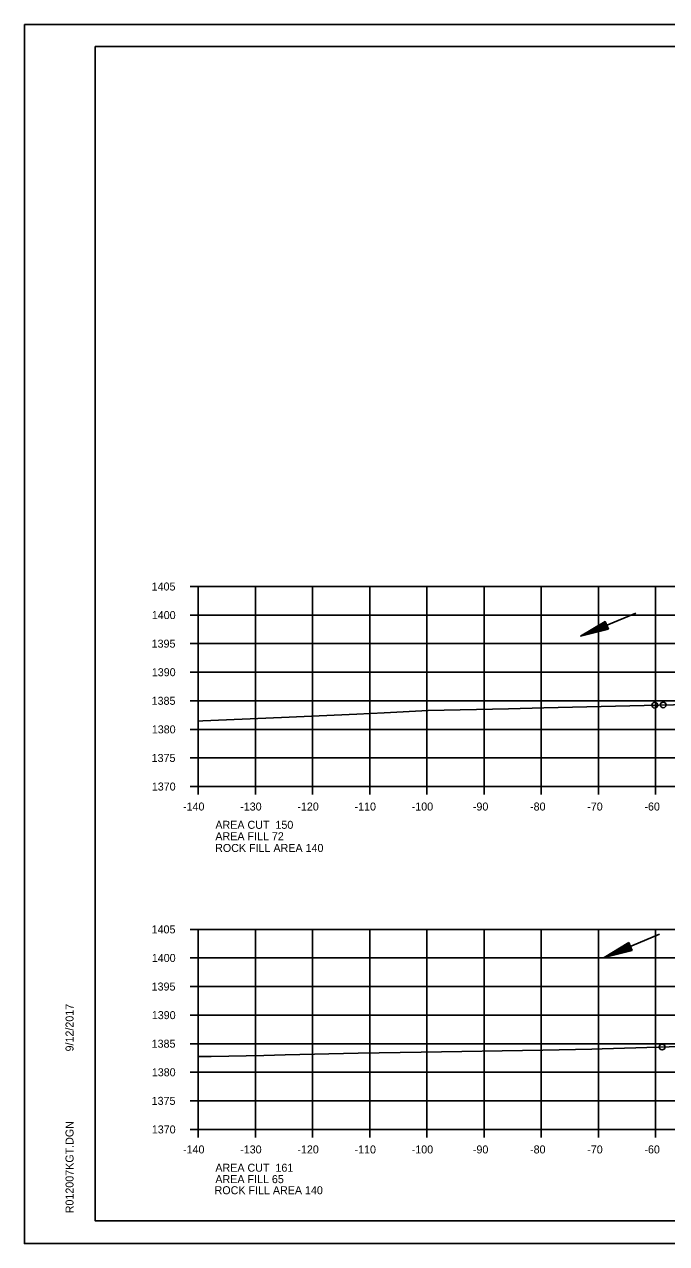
# Model space of a CAD drawing. Extents: x 1374311 to 1383814, y 384102 to 406278.
# Drawn here: x 1382469.7 to 1382582, y 398171.6 to 398384.9 of the extents above; entities that cross this region are included whole.
import ezdxf

# ---------------------------------------------------------------- set-up
doc = ezdxf.new("R2010")
doc.units = 0
for name, color, linetype in [('R_Axis', 7, 'Continuous'), ('R_Axis Annot', 7, 'Continuous'), ('R_Border', 7, 'Continuous'), ('R_Draft', 7, 'Continuous'), ('R_Exist Surface', 7, 'Continuous'), ('R_Fin Surface', 7, 'Continuous'), ('R_Grid', 7, 'Continuous'), ('R_No Plot', 7, 'Continuous'), ('R_Water', 7, 'Continuous')]:
    doc.layers.add(name, color=color, linetype=linetype)

msp = doc.modelspace()

# ---------------------------------------------------------------- linework, layer by layer
at = {"layer": 'R_Axis'}
for p, q in [((1382498.67, 398286.57), (1382500.07, 398286.57)), ((1382500.07, 398251.57), (1382500.07, 398286.57)), ((1382498.67, 398281.57), (1382500.07, 398281.57)), ((1382498.67, 398276.57), (1382500.07, 398276.57)), ((1382498.67, 398271.57), (1382500.07, 398271.57)), ((1382498.67, 398266.57), (1382500.07, 398266.57)), ((1382498.67, 398261.57), (1382500.07, 398261.57)), ((1382498.67, 398256.57), (1382500.07, 398256.57)), ((1382498.67, 398251.57), (1382500.07, 398251.57)), ((1382500.07, 398251.57), (1382780.07, 398251.57)), ((1382500.07, 398250.17), (1382500.07, 398251.57)), ((1382510.07, 398250.17), (1382510.07, 398251.57)), ((1382520.07, 398250.17), (1382520.07, 398251.57)), ((1382530.07, 398250.17), (1382530.07, 398251.57)), ((1382540.07, 398250.17), (1382540.07, 398251.57)), ((1382550.07, 398250.17), (1382550.07, 398251.57)), ((1382560.07, 398250.17), (1382560.07, 398251.57)), ((1382570.07, 398250.17), (1382570.07, 398251.57)), ((1382580.07, 398250.17), (1382580.07, 398251.57)), ((1382498.67, 398226.57), (1382500.07, 398226.57)), ((1382500.07, 398191.57), (1382500.07, 398226.57)), ((1382498.67, 398221.57), (1382500.07, 398221.57)), ((1382498.67, 398216.57), (1382500.07, 398216.57)), ((1382498.67, 398211.57), (1382500.07, 398211.57)), ((1382498.67, 398206.57), (1382500.07, 398206.57)), ((1382498.67, 398201.57), (1382500.07, 398201.57)), ((1382498.67, 398196.57), (1382500.07, 398196.57)), ((1382498.67, 398191.57), (1382500.07, 398191.57)), ((1382500.07, 398191.57), (1382780.07, 398191.57)), ((1382500.07, 398190.17), (1382500.07, 398191.57)), ((1382510.07, 398190.17), (1382510.07, 398191.57)), ((1382520.07, 398190.17), (1382520.07, 398191.57)), ((1382530.07, 398190.17), (1382530.07, 398191.57)), ((1382540.07, 398190.17), (1382540.07, 398191.57)), ((1382550.07, 398190.17), (1382550.07, 398191.57)), ((1382560.07, 398190.17), (1382560.07, 398191.57)), ((1382570.07, 398190.17), (1382570.07, 398191.57)), ((1382580.07, 398190.17), (1382580.07, 398191.57))]:
    msp.add_line(p, q, dxfattribs=at)
at = {"layer": 'R_Border'}
for p, q in [((1382482.07, 398381.03), (1382798.25, 398381.03)), ((1382482.07, 398175.57), (1382482.07, 398381.03)), ((1382482.07, 398175.57), (1382482.07, 398175.57)), ((1382798.25, 398175.57), (1382482.07, 398175.57))]:
    msp.add_line(p, q, dxfattribs=at)
at = {"layer": 'R_Draft'}
for p, q in [((1382571.24, 398280.47), (1382566.91, 398277.86)), ((1382571.29, 398280.36), (1382567.69, 398278.18)), ((1382571.34, 398280.24), (1382568.48, 398278.51)), ((1382571.39, 398280.13), (1382569.25, 398278.83)), ((1382571.44, 398280.01), (1382570.03, 398279.16)), ((1382571.82, 398279.09), (1382571.24, 398280.47)), ((1382571.82, 398279.09), (1382566.91, 398277.86)), ((1382571.77, 398279.2), (1382567.69, 398278.18)), ((1382571.72, 398279.32), (1382568.48, 398278.51)), ((1382571.67, 398279.44), (1382569.25, 398278.83)), ((1382571.62, 398279.56), (1382570.03, 398279.16)), ((1382571.49, 398279.89), (1382570.8, 398279.48)), ((1382571.58, 398279.67), (1382570.8, 398279.48)), ((1382575.39, 398224.29), (1382571.06, 398221.67)), ((1382575.97, 398222.9), (1382571.06, 398221.67)), ((1382575.44, 398224.17), (1382571.83, 398221.99)), ((1382575.92, 398223.02), (1382571.83, 398221.99)), ((1382575.49, 398224.06), (1382572.63, 398222.33)), ((1382575.87, 398223.14), (1382572.63, 398222.33)), ((1382575.53, 398223.94), (1382573.4, 398222.65)), ((1382575.82, 398223.25), (1382573.4, 398222.65)), ((1382575.58, 398223.82), (1382574.18, 398222.97)), ((1382575.77, 398223.37), (1382574.18, 398222.97)), ((1382575.63, 398223.7), (1382574.95, 398223.29)), ((1382575.72, 398223.49), (1382574.95, 398223.29)), ((1382575.97, 398222.9), (1382575.39, 398224.29))]:
    msp.add_line(p, q, dxfattribs=at)
at = {"layer": 'R_Exist Surface'}
for points in [[(1382500.07, 398263), (1382500.89, 398263.04), (1382514.61, 398263.67), (1382527.82, 398264.25), (1382532.58, 398264.47), (1382540.26, 398264.87), (1382554.32, 398265.18), (1382560.52, 398265.35), (1382578.08, 398265.77), (1382590.86, 398266.04), (1382599.68, 398266.2), (1382616.8, 398266.57), (1382617.58, 398266.59), (1382620.16, 398266.63), (1382639.36, 398266.96), (1382642.98, 398267.04), (1382661.2, 398267.36), (1382673.23, 398267.65), (1382681.75, 398267.86), (1382691.78, 398268.11)], [(1382500.07, 398204.33), (1382502.31, 398204.35), (1382511.57, 398204.5), (1382515.26, 398204.6), (1382528.05, 398204.93), (1382539.09, 398205.1), (1382560.33, 398205.42), (1382568.91, 398205.63), (1382570.7, 398205.67), (1382588.33, 398206.2), (1382593.23, 398206.3), (1382601.52, 398206.54), (1382614.96, 398206.93), (1382622.82, 398207.1), (1382634.74, 398207.46), (1382640.03, 398207.57), (1382659.34, 398207.95), (1382661.82, 398207.99), (1382673.41, 398208.22), (1382682.75, 398208.38), (1382686.54, 398208.48), (1382705.37, 398208.92)]]:
    msp.add_lwpolyline(points, dxfattribs=at)
at = {"layer": 'R_Grid'}
for p, q in [((1382500.07, 398286.57), (1382780.07, 398286.57)), ((1382500.07, 398251.57), (1382500.07, 398286.57)), ((1382510.07, 398251.57), (1382510.07, 398286.57)), ((1382520.07, 398251.57), (1382520.07, 398286.57)), ((1382530.07, 398251.57), (1382530.07, 398286.57)), ((1382540.07, 398251.57), (1382540.07, 398286.57)), ((1382550.07, 398251.57), (1382550.07, 398286.57)), ((1382560.07, 398251.57), (1382560.07, 398286.57)), ((1382570.07, 398251.57), (1382570.07, 398286.57)), ((1382580.07, 398251.57), (1382580.07, 398286.57)), ((1382500.07, 398281.57), (1382780.07, 398281.57)), ((1382500.07, 398276.57), (1382780.07, 398276.57)), ((1382500.07, 398271.57), (1382780.07, 398271.57)), ((1382500.07, 398266.57), (1382780.07, 398266.57)), ((1382500.07, 398261.57), (1382780.07, 398261.57)), ((1382500.07, 398256.57), (1382780.07, 398256.57)), ((1382500.07, 398251.57), (1382780.07, 398251.57)), ((1382500.07, 398226.57), (1382780.07, 398226.57)), ((1382500.07, 398191.57), (1382500.07, 398226.57)), ((1382510.07, 398191.57), (1382510.07, 398226.57)), ((1382520.07, 398191.57), (1382520.07, 398226.57)), ((1382530.07, 398191.57), (1382530.07, 398226.57)), ((1382540.07, 398191.57), (1382540.07, 398226.57)), ((1382550.07, 398191.57), (1382550.07, 398226.57)), ((1382560.07, 398191.57), (1382560.07, 398226.57)), ((1382570.07, 398191.57), (1382570.07, 398226.57)), ((1382580.07, 398191.57), (1382580.07, 398226.57)), ((1382500.07, 398221.57), (1382780.07, 398221.57)), ((1382500.07, 398216.57), (1382780.07, 398216.57)), ((1382500.07, 398211.57), (1382780.07, 398211.57)), ((1382500.07, 398206.57), (1382780.07, 398206.57)), ((1382500.07, 398201.57), (1382780.07, 398201.57)), ((1382500.07, 398196.57), (1382780.07, 398196.57)), ((1382500.07, 398191.57), (1382780.07, 398191.57))]:
    msp.add_line(p, q, dxfattribs=at)
at = {"layer": 'R_No Plot'}
for p, q in [((1382469.67, 398384.93), (1382803, 398384.93)), ((1382469.67, 398171.59), (1382803, 398171.59))]:
    msp.add_line(p, q, dxfattribs=at)
for points in [[(1382469.66, 398384.93), (1382803, 398384.93), (1382803, 398171.59), (1382469.66, 398171.59)], [(1382715.99, 398381.03), (1382715.99, 398371.15), (1382751.72, 398371.15), (1382751.72, 398368.23), (1382774.92, 398368.23), (1382774.92, 398343.9), (1382798.25, 398343.9), (1382798.25, 398175.57), (1382482.07, 398175.57), (1382482.07, 398381.03)]]:
    msp.add_lwpolyline(points, close=True, dxfattribs=at)
for centre in [(1382579.91, 398265.81), (1382579.91, 398265.81), (1382581.41, 398265.84), (1382581.41, 398265.84), (1382581.2, 398205.99), (1382581.2, 398205.99)]:
    msp.add_circle(centre, 0.5, dxfattribs=at)
at = {"layer": 'R_Water'}
for p, q in [((1382576.61, 398281.9), (1382566.91, 398277.86)), ((1382580.76, 398225.71), (1382571.06, 398221.67))]:
    msp.add_line(p, q, dxfattribs=at)

# ---------------------------------------------------------------- texts
at = {"layer": 'R_Axis Annot'}
for s, p in [('1405', (1382491.92, 398285.87)), ('1400', (1382491.95, 398280.87)), ('1395', (1382491.92, 398275.87)), ('1390', (1382491.95, 398270.87)), ('1385', (1382491.92, 398265.87)), ('1380', (1382491.95, 398260.87)), ('1375', (1382491.92, 398255.87)), ('1370', (1382491.95, 398250.87)), ('-140', (1382497.41, 398247.37)), ('-130', (1382507.41, 398247.37)), ('-120', (1382517.41, 398247.37)), ('-110', (1382527.41, 398247.37)), ('-100', (1382537.41, 398247.37)), ('-90', (1382548.11, 398247.37)), ('-80', (1382558.11, 398247.37)), ('-70', (1382568.11, 398247.37)), ('-60', (1382578.11, 398247.37)), ('AREA CUT  150', (1382503.07, 398244.17)), ('AREA FILL 72', (1382503.07, 398242.17)), ('1405', (1382491.92, 398225.87)), ('1400', (1382491.95, 398220.87)), ('1395', (1382491.92, 398215.87)), ('1390', (1382491.95, 398210.87)), ('1385', (1382491.92, 398205.87)), ('1380', (1382491.95, 398200.87)), ('1375', (1382491.92, 398195.87)), ('1370', (1382491.95, 398190.87)), ('-140', (1382497.41, 398187.37)), ('-130', (1382507.41, 398187.37)), ('-120', (1382517.41, 398187.37)), ('-110', (1382527.41, 398187.37)), ('-100', (1382537.41, 398187.37)), ('-90', (1382548.11, 398187.37)), ('-80', (1382558.11, 398187.37)), ('-70', (1382568.11, 398187.37)), ('-60', (1382578.11, 398187.37)), ('AREA CUT  161', (1382503.07, 398184.17)), ('AREA FILL 65', (1382503.07, 398182.17))]:
    msp.add_text(s, height=1.4, dxfattribs=at).set_placement(p)
at = {"layer": 'R_Border'}
for s, p in [('9/12/2017', (1382478.26, 398205.22)), ('R012007KGT.DGN', (1382478.26, 398176.9))]:
    msp.add_text(s, height=1.4, rotation=90, dxfattribs=at).set_placement(p)
at = {"layer": 'R_Fin Surface'}
for p in [(1382503.03, 398240.12), (1382502.93, 398180.23)]:
    msp.add_text('ROCK FILL AREA 140', height=1.4, dxfattribs=at).set_placement(p)

doc.saveas('drawing.dxf')
